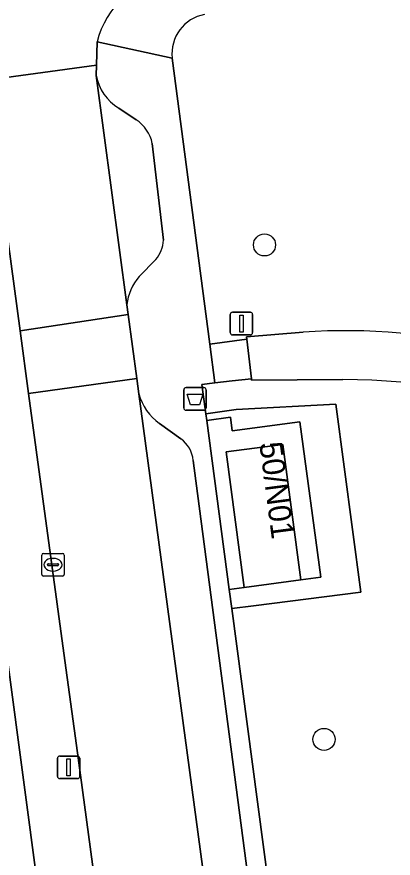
# Model space of a CAD drawing. Extents: x 163147 to 163550, y 380933 to 381639.
# Drawn here: x 163336.8 to 163353.47, y 381256.29 to 381293.5 of the extents above; entities that cross this region are included whole.
import ezdxf

# ---------------------------------------------------------------- set-up
doc = ezdxf.new("R2010")
doc.units = 0
for name, color, linetype in [('IMGEO_Afvalbak', 7, 'Continuous'), ('IMGEO_Boom', 7, 'Continuous'), ('IMGEO_Erf', 7, 'Continuous'), ('IMGEO_Groenvoorziening', 7, 'Continuous'), ('IMGEO_Kolk', 7, 'Continuous'), ('IMGEO_Lichtmast', 7, 'Continuous'), ('IMGEO_Pand', 7, 'Continuous'), ('IMGEO_Pand_nummerreeks', 7, 'Continuous'), ('IMGEO_Parkeervlak_open', 7, 'Continuous'), ('IMGEO_Rijbaan_lokaal_open', 7, 'Continuous'), ('IMGEO_Verkeersbordpaal', 7, 'Continuous'), ('IMGEO_Voetpad_gesloten', 7, 'Continuous'), ('IMGEO_Voetpad_open', 7, 'Continuous')]:
    doc.layers.add(name, color=color, linetype=linetype)

msp = doc.modelspace()

# ---------------------------------------------------------------- linework, layer by layer
at = {"layer": 'IMGEO_Afvalbak'}
for p, q in [((163344.193, 381276.202), (163344.193, 381277.002)), ((163344.193, 381277.002), (163344.193, 381276.202)), ((163344.293, 381277.102), (163345.083, 381277.102)), ((163345.083, 381277.102), (163344.293, 381277.102)), ((163345.183, 381277.002), (163345.183, 381276.202)), ((163345.183, 381276.202), (163345.183, 381277.002)), ((163345.083, 381276.102), (163344.293, 381276.102)), ((163344.293, 381276.102), (163345.083, 381276.102))]:
    msp.add_line(p, q, dxfattribs=at)
msp.add_lwpolyline([(163344.336, 381276.816), (163345.04, 381276.816), (163344.891, 381276.346), (163344.485, 381276.346), (163344.336, 381276.816)], dxfattribs=at)
for centre, start, end in [((163344.293, 381277.002), 90, 180), ((163344.293, 381277.002), 90, 180), ((163345.083, 381277.002), 0, 90), ((163345.083, 381277.002), 360, 90), ((163344.293, 381276.202), 180, 270), ((163344.293, 381276.202), 180, 270), ((163345.083, 381276.202), 270, 0), ((163345.083, 381276.202), 270, 0)]:
    msp.add_arc(centre, 0.1, start, end, dxfattribs=at)
at = {"layer": 'IMGEO_Boom'}
for centre in [(163347.766, 381283.417), (163350.402, 381261.542)]:
    msp.add_circle(centre, 0.489, dxfattribs=at)
at = {"layer": 'IMGEO_Erf'}
msp.add_lwpolyline([(163338.386, 381250), (163336.432, 381264.739), (163330.884, 381264.053), (163330.88, 381264.087), (163322.34, 381262.997), (163309.951, 381261.415), (163310.96, 381253.514)], dxfattribs=at)
at = {"layer": 'IMGEO_Groenvoorziening'}
for points in [[(163343.681, 381291.676), (163345.341, 381279.02), (163346.978, 381279.242), (163346.966, 381279.349), (163349.474, 381279.561)], [(163351.235, 381277.461), (163347.195, 381277.427), (163347.186, 381277.498), (163346.331, 381277.403), (163345.564, 381277.317), (163344.998, 381277.236), (163345.169, 381275.947), (163346.512, 381276.133), (163350.919, 381276.369), (163352.031, 381268.049), (163347.274, 381267.448), (163346.315, 381267.327), (163348.618, 381250), (163349.216, 381250), (163354.88, 381207.411), (163356.493, 381207.594), (163356.477, 381207.718), (163360.869, 381208.352)]]:
    msp.add_lwpolyline(points, dxfattribs=at)
msp.add_lwpolyline([(163345.209, 381275.649), (163346.264, 381275.793), (163346.338, 381275.195), (163349.327, 381275.583), (163350.261, 381268.712), (163349.382, 381268.597), (163346.867, 381268.261), (163346.203, 381268.173), (163346.315, 381267.327), (163347.274, 381267.448), (163352.031, 381268.049), (163350.919, 381276.369), (163346.512, 381276.133), (163345.169, 381275.947)], close=True, dxfattribs=at)
for centre, radius, start, end in [((163345.421, 381291.883), 1.753, 100.1699, 186.7767), ((163351.294, 381251.919), 27.702, 58.2684, 93.7661), ((163351.276, 381251.337), 26.124, 45.2472, 90.0908)]:
    msp.add_arc(centre, radius, start, end, dxfattribs=at)
at = {"layer": 'IMGEO_Kolk'}
for p, q in [((163337.973, 381269.769), (163338.825, 381269.769)), ((163337.898, 381268.843), (163337.898, 381269.695)), ((163338.386, 381269.549), (163338.411, 381269.549)), ((163338.899, 381269.695), (163338.899, 381268.843)), ((163338.157, 381269.263), (163338.157, 381269.275)), ((163338.595, 381269.226), (163338.197, 381269.226)), ((163338.2, 381269.312), (163338.598, 381269.312)), ((163338.409, 381268.989), (163338.384, 381268.989)), ((163338.641, 381269.275), (163338.641, 381269.263)), ((163338.825, 381268.769), (163337.973, 381268.769))]:
    msp.add_line(p, q, dxfattribs=at)
for points in [[(163337.973, 381269.769), (163338.825, 381269.769)], [(163337.898, 381268.843), (163337.898, 381269.695)], [(163338.899, 381269.695), (163338.899, 381268.843)], [(163338.825, 381268.769), (163337.973, 381268.769)]]:
    msp.add_lwpolyline(points, dxfattribs=at)
for centre, radius, start, end in [((163337.975, 381269.693), 0.0765, 91.552, 178.448), ((163337.975, 381269.693), 0.0765, 91.552, 178.448), ((163338.823, 381269.693), 0.0765, 1.552, 88.448), ((163338.823, 381269.693), 0.0765, 1.552, 88.448), ((163338.197, 381269.272), 0.0403, 85.8775, 175.7526), ((163338.194, 381269.262), 0.0366, 178.938, 274.7102), ((163338.598, 381269.269), 0.043, 264.8664, 352.4533), ((163338.602, 381269.274), 0.0386, 1.7309, 96.639), ((163337.975, 381268.845), 0.0765, 181.552, 268.448), ((163337.975, 381268.845), 0.0765, 181.552, 268.448), ((163338.823, 381268.845), 0.0765, 271.552, 358.448), ((163338.823, 381268.845), 0.0765, 271.552, 358.448)]:
    msp.add_arc(centre, radius, start, end, dxfattribs=at)
for centre, major_axis, ratio, start_param, end_param in [((163338.385, 381269.269), (-0.387, 0.002), 0.722429, 4.712389, 7.853982), ((163338.41, 381269.269), (-0.39, 0.002), 0.717154, 1.570796, 4.712389)]:
    msp.add_ellipse(centre, major_axis=major_axis, ratio=ratio, start_param=start_param, end_param=end_param, dxfattribs=at)
at = {"layer": 'IMGEO_Lichtmast'}
for p, q in [((163338.695, 381260.807), (163339.485, 381260.807)), ((163339.485, 381260.807), (163338.695, 381260.807)), ((163338.595, 381259.907), (163338.595, 381260.707)), ((163338.595, 381260.707), (163338.595, 381259.907)), ((163339.585, 381260.707), (163339.585, 381259.907)), ((163339.585, 381259.907), (163339.585, 381260.707)), ((163339.485, 381259.807), (163338.695, 381259.807)), ((163338.695, 381259.807), (163339.485, 381259.807))]:
    msp.add_line(p, q, dxfattribs=at)
msp.add_lwpolyline([(163339.015, 381260.682), (163339.165, 381260.682), (163339.165, 381259.932), (163339.015, 381259.932), (163339.015, 381260.682)], dxfattribs=at)
for centre, start, end in [((163338.695, 381260.707), 90, 180), ((163338.695, 381260.707), 90, 180), ((163339.485, 381260.707), 0, 90), ((163339.485, 381260.707), 360, 90), ((163338.695, 381259.907), 180, 270), ((163338.695, 381259.907), 180, 270), ((163339.485, 381259.907), 270, 0), ((163339.485, 381259.907), 270, 0)]:
    msp.add_arc(centre, 0.1, start, end, dxfattribs=at)
at = {"layer": 'IMGEO_Pand'}
msp.add_lwpolyline([(163348.581, 381274.591), (163346.066, 381274.255), (163346.867, 381268.261), (163349.382, 381268.597)], close=True, dxfattribs=at)
at = {"layer": 'IMGEO_Parkeervlak_open'}
for points in [[(163340.309, 381290.911), (163341.676, 381280.762)], [(163342.088, 381288.954), (163341.308, 381289.461)], [(163343.294, 381283.63), (163342.797, 381287.903)], [(163342.221, 381282.019), (163342.955, 381282.766)], [(163342.206, 381276.834), (163345.815, 381250), (163351.194, 381209.677)], [(163344.063, 381274.834), (163343.121, 381275.521)], [(163352.645, 381212.946), (163347.758, 381250), (163344.608, 381273.886)]]:
    msp.add_lwpolyline(points, dxfattribs=at)
for centre, radius, start, end in [((163342.456, 381291.321), 2.186, 190.8129, 238.3181), ((163341.117, 381287.534), 1.72, 12.3786, 55.6282), ((163341.783, 381283.724), 1.514, 320.7307, 356.4231), ((163343.849, 381280.566), 2.182, 138.2607, 174.8589), ((163344.378, 381277.372), 2.237, 193.9148, 235.8287), ((163343.304, 381273.767), 1.309, 5.2097, 54.579)]:
    msp.add_arc(centre, radius, start, end, dxfattribs=at)
at = {"layer": 'IMGEO_Rijbaan_lokaal_open'}
for points in [[(163334.914, 381290.623), (163340.322, 381291.37), (163340.35, 381292.393)], [(163340.309, 381290.911), (163340.322, 381291.37), (163334.914, 381290.623)], [(163335.771, 381288.284), (163336.946, 381279.618), (163341.733, 381280.338), (163341.676, 381280.762), (163340.309, 381290.911)]]:
    msp.add_lwpolyline(points, dxfattribs=at)
for points in [[(163342.115, 381277.506), (163341.733, 381280.338), (163336.946, 381279.618), (163337.322, 381276.844)], [(163346.547, 381208.369), (163351.285, 381208.996), (163351.194, 381209.677), (163345.815, 381250), (163342.206, 381276.834), (163342.115, 381277.506), (163337.322, 381276.844), (163338.924, 381265.031), (163339.435, 381261.265), (163340.962, 381250)]]:
    msp.add_lwpolyline(points, close=True, dxfattribs=at)
msp.add_arc((163344.166, 381291.449), 3.931, 97.8432, 166.1119, dxfattribs=at)
at = {"layer": 'IMGEO_Verkeersbordpaal'}
for p, q in [((163346.249, 381279.535), (163346.249, 381280.335)), ((163346.249, 381280.335), (163346.249, 381279.535)), ((163346.349, 381280.435), (163347.139, 381280.435)), ((163347.139, 381280.435), (163346.349, 381280.435)), ((163347.239, 381280.335), (163347.239, 381279.535)), ((163347.239, 381279.535), (163347.239, 381280.335)), ((163347.139, 381279.435), (163346.349, 381279.435)), ((163346.349, 381279.435), (163347.139, 381279.435))]:
    msp.add_line(p, q, dxfattribs=at)
msp.add_lwpolyline([(163346.669, 381280.31), (163346.819, 381280.31), (163346.819, 381279.56), (163346.669, 381279.56), (163346.669, 381280.31)], dxfattribs=at)
for centre, start, end in [((163346.349, 381280.335), 90, 180), ((163346.349, 381280.335), 90, 180), ((163347.139, 381280.335), 0, 90), ((163347.139, 381280.335), 360, 90), ((163346.349, 381279.535), 180, 270), ((163346.349, 381279.535), 180, 270), ((163347.139, 381279.535), 270, 0), ((163347.139, 381279.535), 270, 0)]:
    msp.add_arc(centre, 0.1, start, end, dxfattribs=at)
at = {"layer": 'IMGEO_Voetpad_gesloten'}
msp.add_lwpolyline([(163349.474, 381279.561), (163346.966, 381279.349), (163346.978, 381279.242), (163347.186, 381277.498), (163347.195, 381277.427), (163351.235, 381277.461)], dxfattribs=at)
for centre, radius, start, end in [((163351.294, 381251.919), 27.702, 58.2684, 93.7661), ((163351.276, 381251.337), 26.124, 45.2472, 90.0908)]:
    msp.add_arc(centre, radius, start, end, dxfattribs=at)
at = {"layer": 'IMGEO_Voetpad_open'}
for points in [[(163343.681, 381291.676), (163340.35, 381292.393), (163340.322, 381291.37), (163340.309, 381290.911)], [(163340.35, 381292.393), (163343.681, 381291.676)], [(163333.923, 381291.813), (163330.728, 381291.79), (163331.089, 381289.4), (163333.107, 381289.679), (163334.924, 381276.051), (163335.797, 381269.508), (163336.166, 381266.742), (163336.175, 381266.672), (163336.432, 381264.739), (163338.386, 381250), (163344.525, 381203.718), (163344.714, 381202.289), (163345.388, 381197.208), (163345.403, 381197.095), (163346.101, 381192.014), (163346.127, 381191.825), (163347.476, 381182.004), (163347.497, 381181.851), (163348.195, 381176.771), (163348.228, 381176.531), (163348.863, 381171.54), (163349.084, 381169.804), (163349.596, 381165.787)], [(163359.819, 381167.91), (163359.554, 381172.345), (163359.283, 381174.378), (163355.89, 381199.858), (163355.721, 381201.083), (163355.113, 381205.656), (163354.88, 381207.411), (163349.216, 381250), (163348.618, 381250), (163346.315, 381267.327), (163346.203, 381268.173), (163345.209, 381275.649), (163345.169, 381275.947), (163344.998, 381277.236), (163345.564, 381277.317), (163345.341, 381279.02), (163343.681, 381291.676)], [(163341.308, 381289.461), (163342.088, 381288.954)], [(163340.962, 381250), (163339.435, 381261.265), (163338.924, 381265.031), (163337.322, 381276.844), (163336.946, 381279.618), (163335.771, 381288.284)], [(163342.797, 381287.903), (163343.294, 381283.63)], [(163342.955, 381282.766), (163342.221, 381282.019)], [(163341.676, 381280.762), (163341.733, 381280.338), (163342.115, 381277.506), (163342.206, 381276.834)], [(163343.121, 381275.521), (163344.063, 381274.834)], [(163344.608, 381273.886), (163347.758, 381250), (163352.645, 381212.946)]]:
    msp.add_lwpolyline(points, dxfattribs=at)
for points in [[(163346.978, 381279.242), (163345.341, 381279.02), (163345.564, 381277.317), (163346.331, 381277.403), (163347.186, 381277.498)], [(163346.203, 381268.173), (163346.867, 381268.261), (163346.066, 381274.255), (163348.581, 381274.591), (163349.382, 381268.597), (163350.261, 381268.712), (163349.327, 381275.583), (163346.338, 381275.195), (163346.264, 381275.793), (163345.209, 381275.649)]]:
    msp.add_lwpolyline(points, close=True, dxfattribs=at)
for centre, radius, start, end in [((163344.166, 381291.449), 3.931, 97.8432, 166.1119), ((163345.421, 381291.883), 1.753, 100.1699, 186.7767), ((163342.456, 381291.321), 2.186, 190.8129, 238.3181), ((163341.117, 381287.534), 1.72, 12.3786, 55.6282), ((163341.783, 381283.724), 1.514, 320.7307, 356.4231), ((163343.849, 381280.566), 2.182, 138.2607, 174.8589), ((163344.378, 381277.372), 2.237, 193.9148, 235.8287), ((163343.304, 381273.767), 1.309, 5.2097, 54.579)]:
    msp.add_arc(centre, radius, start, end, dxfattribs=at)

# ---------------------------------------------------------------- texts
at = {"layer": 'IMGEO_Pand_nummerreeks'}
msp.add_text('50/N01', height=1, rotation=277.4139, dxfattribs=at).set_placement((163347.538, 381274.642))

doc.saveas('drawing.dxf')
